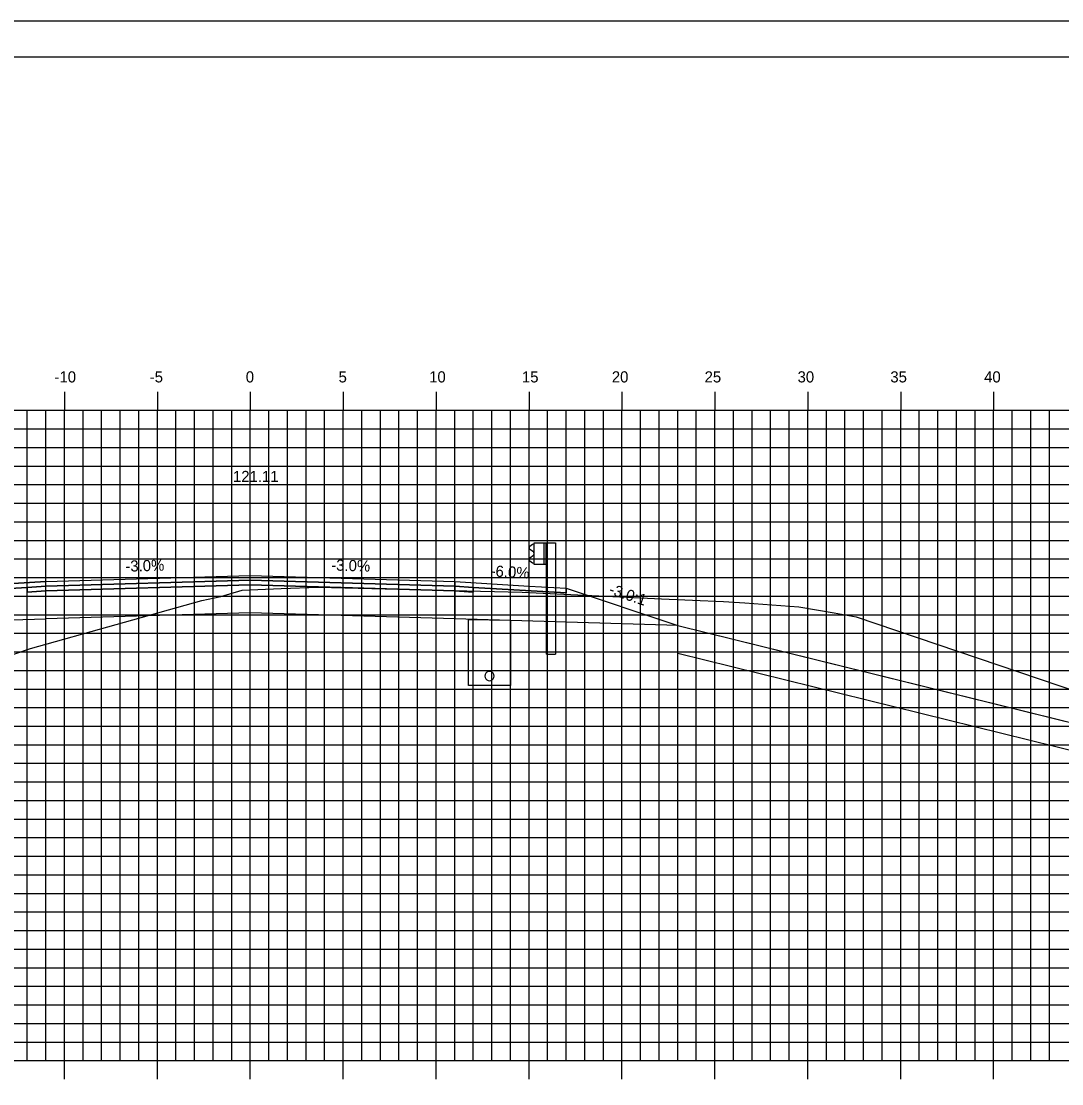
# Model space of a CAD drawing. Extents: x 850598 to 870284, y 366541 to 366651.
# Drawn here: x 859065.3 to 859121.3, y 366594 to 366651.2 of the extents above; entities that cross this region are included whole.
import ezdxf

# ---------------------------------------------------------------- set-up
doc = ezdxf.new("R2010")
doc.units = 0
for name, color, linetype in [('ANNOTATION', 7, 'Continuous'), ('BORDER', 7, 'Continuous'), ('D_Drainage_RipRap', 7, 'Continuous'), ('D_Drainage_Underdrain', 7, 'Continuous'), ('D_Drainage_Underdrain_06in', 7, 'Continuous'), ('D_Guardrail_Beam_Rt', 7, 'Continuous'), ('D_Roadway_Centerline', 7, 'Continuous'), ('D_Roadway_Centerline_Text', 7, 'Continuous'), ('D_Roadway_Edge_Shoulder', 7, 'Continuous'), ('D_Roadway_Edge_TW', 7, 'Continuous'), ('D_Roadway_Pavement', 7, 'Continuous'), ('D_Roadway_SlopeLines', 7, 'Continuous'), ('D_Roadway_SubGrade', 7, 'Continuous'), ('H_V ANNOTATION', 7, 'Continuous'), ('MAJOR', 7, 'Continuous'), ('MINOR', 7, 'Continuous'), ('PLOT BOUNDARY', 7, 'Continuous'), ('S_Roadway_Centerline', 7, 'Continuous')]:
    doc.layers.add(name, color=color, linetype=linetype)

msp = doc.modelspace()

# ---------------------------------------------------------------- linework, layer by layer
at = {"layer": 'BORDER'}
msp.add_line((859192.646, 366649.225), (859032.646, 366649.225), dxfattribs=at)
at = {"layer": 'D_Drainage_RipRap'}
msp.add_lwpolyline([(859142.79, 366608.23), (859157.209, 366604.667), (859167.071, 366602.23), (859164.071, 366599.23), (859161.071, 366599.23), (859158.071, 366601.217), (859143.652, 366604.78), (859142.79, 366606.73), (859100.646, 366617.144), (859100.646, 366618.644)], close=True, dxfattribs=at)
at = {"layer": 'D_Drainage_Underdrain'}
msp.add_lwpolyline([(859091.646, 366618.922), (859091.646, 366615.422), (859089.396, 366615.422), (859089.396, 366618.967)], close=True, dxfattribs=at)
at = {"layer": 'D_Drainage_Underdrain_06in'}
msp.add_lwpolyline([(859090.521, 366616.172), (859090.443, 366616.16), (859090.374, 366616.124), (859090.318, 366616.069), (859090.283, 366615.999), (859090.271, 366615.922), (859090.283, 366615.845), (859090.318, 366615.775), (859090.374, 366615.72), (859090.443, 366615.684), (859090.521, 366615.672), (859090.598, 366615.684), (859090.668, 366615.72), (859090.723, 366615.775), (859090.758, 366615.845), (859090.771, 366615.922), (859090.758, 366615.999), (859090.723, 366616.069), (859090.668, 366616.124), (859090.598, 366616.16)], close=True, dxfattribs=at)
at = {"layer": 'D_Guardrail_Beam_Rt'}
for p, q in [((859092.827, 366623.004), (859092.683, 366622.904)), ((859092.683, 366622.76), (859092.878, 366622.624)), ((859092.916, 366623.023), (859092.843, 366623.01)), ((859092.916, 366623.098), (859093.604, 366623.098)), ((859092.916, 366621.931), (859092.916, 366623.098)), ((859093.437, 366623.098), (859093.437, 366621.931)), ((859093.541, 366623.098), (859093.541, 366621.931)), ((859093.604, 366623.098), (859094.075, 366623.098)), ((859093.604, 366623.098), (859093.604, 366621.931)), ((859094.075, 366623.098), (859094.075, 366617.098)), ((859092.878, 366622.404), (859092.683, 366622.268)), ((859092.683, 366622.125), (859092.827, 366622.025)), ((859092.912, 366622.56), (859092.912, 366622.469)), ((859092.843, 366622.018), (859092.916, 366622.006)), ((859093.604, 366621.931), (859092.916, 366621.931)), ((859093.583, 366617.098), (859093.583, 366621.931)), ((859093.583, 366617.098), (859094.075, 366617.098))]:
    msp.add_line(p, q, dxfattribs=at)
for centre, major_axis, start_param, end_param in [((859092.733, 366622.832), (-0.0877, 0), 5.323254, 7.243116), ((859092.85, 366622.97), (-0.0417, 0), 4.886922, 5.323254), ((859092.833, 366622.56), (0.0789, 0), 0, 0.959931), ((859092.733, 366622.197), (-0.0877, 0), 5.323254, 7.243116), ((859092.833, 366622.469), (0.0789, 0), 5.323254, 6.283185), ((859092.85, 366622.059), (-0.0417, 0), 0.959931, 1.396263)]:
    msp.add_ellipse(centre, major_axis=major_axis, ratio=0.995501, start_param=start_param, end_param=end_param, dxfattribs=at)
at = {"layer": 'D_Roadway_Centerline'}
msp.add_lwpolyline([(859050.237, 366616.901), (859055.547, 366618.671), (859061.646, 366620.704), (859066.646, 366621.004), (859077.646, 366621.334), (859088.646, 366621.004), (859092.646, 366620.764), (859094.646, 366620.644), (859100.646, 366618.644), (859142.79, 366608.23), (859157.209, 366604.667), (859167.071, 366602.23), (859171.071, 366602.23)], dxfattribs=at)
at = {"layer": 'D_Roadway_Edge_Shoulder'}
for points in [[(859066.646, 366621.004), (859061.646, 366620.704), (859061.646, 366620.454), (859065.646, 366620.694), (859066.646, 366620.754)], [(859088.646, 366621.004), (859092.646, 366620.764), (859092.646, 366620.764), (859094.646, 366620.644), (859094.646, 366620.394), (859089.646, 366620.694), (859088.646, 366620.754)]]:
    msp.add_lwpolyline(points, close=True, dxfattribs=at)
at = {"layer": 'D_Roadway_Edge_TW'}
msp.add_lwpolyline([(859066.646, 366620.754), (859066.646, 366621.004), (859077.646, 366621.334), (859088.646, 366621.004), (859088.646, 366620.754), (859077.646, 366621.084)], close=True, dxfattribs=at)
at = {"layer": 'D_Roadway_Pavement'}
for points in [[(859066.646, 366620.504), (859066.646, 366620.754), (859077.646, 366621.084), (859088.646, 366620.754), (859088.646, 366620.504), (859077.646, 366620.834)], [(859066.646, 366620.754), (859065.646, 366620.694), (859065.646, 366620.444), (859066.646, 366620.504)], [(859088.646, 366620.754), (859089.646, 366620.694), (859089.646, 366620.444), (859088.646, 366620.504)]]:
    msp.add_lwpolyline(points, close=True, dxfattribs=at)
at = {"layer": 'D_Roadway_SlopeLines'}
msp.add_lwpolyline([(859100.646, 366618.644), (859167.071, 366602.23), (859167.071, 366602.23)], dxfattribs=at)
at = {"layer": 'D_Roadway_SubGrade'}
for points in [[(859066.646, 366620.504), (859065.646, 366620.444), (859065.646, 366620.694), (859061.646, 366620.454), (859061.646, 366620.704), (859055.547, 366618.671), (859066.646, 366619.004)], [(859066.646, 366619.004), (859066.646, 366620.504), (859077.646, 366620.834), (859088.646, 366620.504), (859088.646, 366619.004), (859077.646, 366619.334)], [(859088.646, 366620.504), (859089.646, 366620.444), (859089.646, 366620.694), (859094.646, 366620.394), (859094.646, 366620.644), (859100.646, 366618.644), (859088.646, 366619.004)]]:
    msp.add_lwpolyline(points, close=True, dxfattribs=at)
at = {"layer": 'MAJOR'}
for p, q in [((859067.646, 366631.227), (859067.646, 366630.225)), ((859067.646, 366631.227), (859067.646, 366630.225)), ((859072.646, 366631.227), (859072.646, 366630.225)), ((859072.646, 366631.227), (859072.646, 366630.225)), ((859077.646, 366631.227), (859077.646, 366630.225)), ((859077.646, 366631.227), (859077.646, 366630.225)), ((859082.646, 366631.227), (859082.646, 366630.225)), ((859082.646, 366631.227), (859082.646, 366630.225)), ((859087.646, 366631.227), (859087.646, 366630.225)), ((859087.646, 366631.227), (859087.646, 366630.225)), ((859092.646, 366631.227), (859092.646, 366630.225)), ((859092.646, 366631.227), (859092.646, 366630.225)), ((859097.646, 366631.227), (859097.646, 366630.225)), ((859097.646, 366631.227), (859097.646, 366630.225)), ((859102.646, 366631.227), (859102.646, 366630.225)), ((859102.646, 366631.227), (859102.646, 366630.225)), ((859107.646, 366631.227), (859107.646, 366630.225)), ((859107.646, 366631.227), (859107.646, 366630.225)), ((859112.646, 366631.227), (859112.646, 366630.225)), ((859112.646, 366631.227), (859112.646, 366630.225)), ((859117.646, 366631.227), (859117.646, 366630.225)), ((859117.646, 366631.227), (859117.646, 366630.225)), ((859037.646, 366630.225), (859177.646, 366630.225)), ((859037.646, 366630.225), (859177.646, 366630.225)), ((859037.646, 366630.225), (859177.646, 366630.225)), ((859037.646, 366630.225), (859177.646, 366630.225)), ((859067.646, 366595.225), (859067.646, 366630.225)), ((859067.646, 366595.225), (859067.646, 366630.225)), ((859072.646, 366595.225), (859072.646, 366630.225)), ((859072.646, 366595.225), (859072.646, 366630.225)), ((859077.646, 366595.225), (859077.646, 366630.225)), ((859077.646, 366595.225), (859077.646, 366630.225)), ((859082.646, 366595.225), (859082.646, 366630.225)), ((859082.646, 366595.225), (859082.646, 366630.225)), ((859087.646, 366595.225), (859087.646, 366630.225)), ((859087.646, 366595.225), (859087.646, 366630.225)), ((859092.646, 366595.225), (859092.646, 366630.225)), ((859092.646, 366595.225), (859092.646, 366630.225)), ((859097.646, 366595.225), (859097.646, 366630.225)), ((859097.646, 366595.225), (859097.646, 366630.225)), ((859102.646, 366595.225), (859102.646, 366630.225)), ((859102.646, 366595.225), (859102.646, 366630.225)), ((859107.646, 366595.225), (859107.646, 366630.225)), ((859107.646, 366595.225), (859107.646, 366630.225)), ((859112.646, 366595.225), (859112.646, 366630.225)), ((859112.646, 366595.225), (859112.646, 366630.225)), ((859117.646, 366595.225), (859117.646, 366630.225)), ((859117.646, 366595.225), (859117.646, 366630.225)), ((859037.646, 366625.225), (859177.646, 366625.225)), ((859037.646, 366625.225), (859177.646, 366625.225)), ((859037.646, 366620.225), (859177.646, 366620.225)), ((859037.646, 366620.225), (859177.646, 366620.225)), ((859037.646, 366615.225), (859177.646, 366615.225)), ((859037.646, 366615.225), (859177.646, 366615.225)), ((859037.646, 366610.225), (859177.646, 366610.225)), ((859037.646, 366610.225), (859177.646, 366610.225)), ((859037.646, 366605.225), (859177.646, 366605.225)), ((859037.646, 366605.225), (859177.646, 366605.225)), ((859037.646, 366600.225), (859177.646, 366600.225)), ((859037.646, 366600.225), (859177.646, 366600.225)), ((859037.646, 366595.225), (859177.646, 366595.225)), ((859037.646, 366595.225), (859177.646, 366595.225)), ((859037.646, 366595.225), (859177.646, 366595.225)), ((859037.646, 366595.225), (859177.646, 366595.225)), ((859067.646, 366594.223), (859067.646, 366595.225)), ((859067.646, 366594.223), (859067.646, 366595.225)), ((859072.646, 366594.223), (859072.646, 366595.225)), ((859072.646, 366594.223), (859072.646, 366595.225)), ((859077.646, 366594.223), (859077.646, 366595.225)), ((859077.646, 366594.223), (859077.646, 366595.225)), ((859082.646, 366594.223), (859082.646, 366595.225)), ((859082.646, 366594.223), (859082.646, 366595.225)), ((859087.646, 366594.223), (859087.646, 366595.225)), ((859087.646, 366594.223), (859087.646, 366595.225)), ((859092.646, 366594.223), (859092.646, 366595.225)), ((859092.646, 366594.223), (859092.646, 366595.225)), ((859097.646, 366594.223), (859097.646, 366595.225)), ((859097.646, 366594.223), (859097.646, 366595.225)), ((859102.646, 366594.223), (859102.646, 366595.225)), ((859102.646, 366594.223), (859102.646, 366595.225)), ((859107.646, 366594.223), (859107.646, 366595.225)), ((859107.646, 366594.223), (859107.646, 366595.225)), ((859112.646, 366594.223), (859112.646, 366595.225)), ((859112.646, 366594.223), (859112.646, 366595.225)), ((859117.646, 366594.223), (859117.646, 366595.225)), ((859117.646, 366594.223), (859117.646, 366595.225))]:
    msp.add_line(p, q, dxfattribs=at)
at = {"layer": 'MINOR'}
for p, q in [((859065.646, 366595.225), (859065.646, 366630.225)), ((859065.646, 366595.225), (859065.646, 366630.225)), ((859066.646, 366595.225), (859066.646, 366630.225)), ((859066.646, 366595.225), (859066.646, 366630.225)), ((859068.646, 366595.225), (859068.646, 366630.225)), ((859068.646, 366595.225), (859068.646, 366630.225)), ((859069.646, 366595.225), (859069.646, 366630.225)), ((859069.646, 366595.225), (859069.646, 366630.225)), ((859070.646, 366595.225), (859070.646, 366630.225)), ((859070.646, 366595.225), (859070.646, 366630.225)), ((859071.646, 366595.225), (859071.646, 366630.225)), ((859071.646, 366595.225), (859071.646, 366630.225)), ((859073.646, 366595.225), (859073.646, 366630.225)), ((859073.646, 366595.225), (859073.646, 366630.225)), ((859074.646, 366595.225), (859074.646, 366630.225)), ((859074.646, 366595.225), (859074.646, 366630.225)), ((859075.646, 366595.225), (859075.646, 366630.225)), ((859075.646, 366595.225), (859075.646, 366630.225)), ((859076.646, 366595.225), (859076.646, 366630.225)), ((859076.646, 366595.225), (859076.646, 366630.225)), ((859078.646, 366595.225), (859078.646, 366630.225)), ((859078.646, 366595.225), (859078.646, 366630.225)), ((859079.646, 366595.225), (859079.646, 366630.225)), ((859079.646, 366595.225), (859079.646, 366630.225)), ((859080.646, 366595.225), (859080.646, 366630.225)), ((859080.646, 366595.225), (859080.646, 366630.225)), ((859081.646, 366595.225), (859081.646, 366630.225)), ((859081.646, 366595.225), (859081.646, 366630.225)), ((859083.646, 366595.225), (859083.646, 366630.225)), ((859083.646, 366595.225), (859083.646, 366630.225)), ((859084.646, 366595.225), (859084.646, 366630.225)), ((859084.646, 366595.225), (859084.646, 366630.225)), ((859085.646, 366595.225), (859085.646, 366630.225)), ((859085.646, 366595.225), (859085.646, 366630.225)), ((859086.646, 366595.225), (859086.646, 366630.225)), ((859086.646, 366595.225), (859086.646, 366630.225)), ((859088.646, 366595.225), (859088.646, 366630.225)), ((859088.646, 366595.225), (859088.646, 366630.225)), ((859089.646, 366595.225), (859089.646, 366630.225)), ((859089.646, 366595.225), (859089.646, 366630.225)), ((859090.646, 366595.225), (859090.646, 366630.225)), ((859090.646, 366595.225), (859090.646, 366630.225)), ((859091.646, 366595.225), (859091.646, 366630.225)), ((859091.646, 366595.225), (859091.646, 366630.225)), ((859093.646, 366595.225), (859093.646, 366630.225)), ((859093.646, 366595.225), (859093.646, 366630.225)), ((859094.646, 366595.225), (859094.646, 366630.225)), ((859094.646, 366595.225), (859094.646, 366630.225)), ((859095.646, 366595.225), (859095.646, 366630.225)), ((859095.646, 366595.225), (859095.646, 366630.225)), ((859096.646, 366595.225), (859096.646, 366630.225)), ((859096.646, 366595.225), (859096.646, 366630.225)), ((859098.646, 366595.225), (859098.646, 366630.225)), ((859098.646, 366595.225), (859098.646, 366630.225)), ((859099.646, 366595.225), (859099.646, 366630.225)), ((859099.646, 366595.225), (859099.646, 366630.225)), ((859100.646, 366595.225), (859100.646, 366630.225)), ((859100.646, 366595.225), (859100.646, 366630.225)), ((859101.646, 366595.225), (859101.646, 366630.225)), ((859101.646, 366595.225), (859101.646, 366630.225)), ((859103.646, 366595.225), (859103.646, 366630.225)), ((859103.646, 366595.225), (859103.646, 366630.225)), ((859104.646, 366595.225), (859104.646, 366630.225)), ((859104.646, 366595.225), (859104.646, 366630.225)), ((859105.646, 366595.225), (859105.646, 366630.225)), ((859105.646, 366595.225), (859105.646, 366630.225)), ((859106.646, 366595.225), (859106.646, 366630.225)), ((859106.646, 366595.225), (859106.646, 366630.225)), ((859108.646, 366595.225), (859108.646, 366630.225)), ((859108.646, 366595.225), (859108.646, 366630.225)), ((859109.646, 366595.225), (859109.646, 366630.225)), ((859109.646, 366595.225), (859109.646, 366630.225)), ((859110.646, 366595.225), (859110.646, 366630.225)), ((859110.646, 366595.225), (859110.646, 366630.225)), ((859111.646, 366595.225), (859111.646, 366630.225)), ((859111.646, 366595.225), (859111.646, 366630.225)), ((859113.646, 366595.225), (859113.646, 366630.225)), ((859113.646, 366595.225), (859113.646, 366630.225)), ((859114.646, 366595.225), (859114.646, 366630.225)), ((859114.646, 366595.225), (859114.646, 366630.225)), ((859115.646, 366595.225), (859115.646, 366630.225)), ((859115.646, 366595.225), (859115.646, 366630.225)), ((859116.646, 366595.225), (859116.646, 366630.225)), ((859116.646, 366595.225), (859116.646, 366630.225)), ((859118.646, 366595.225), (859118.646, 366630.225)), ((859118.646, 366595.225), (859118.646, 366630.225)), ((859119.646, 366595.225), (859119.646, 366630.225)), ((859119.646, 366595.225), (859119.646, 366630.225)), ((859120.646, 366595.225), (859120.646, 366630.225)), ((859120.646, 366595.225), (859120.646, 366630.225)), ((859037.646, 366629.225), (859177.646, 366629.225)), ((859037.646, 366629.225), (859177.646, 366629.225)), ((859037.646, 366628.225), (859177.646, 366628.225)), ((859037.646, 366628.225), (859177.646, 366628.225)), ((859037.646, 366627.225), (859177.646, 366627.225)), ((859037.646, 366627.225), (859177.646, 366627.225)), ((859037.646, 366626.225), (859177.646, 366626.225)), ((859037.646, 366626.225), (859177.646, 366626.225)), ((859037.646, 366624.225), (859177.646, 366624.225)), ((859037.646, 366624.225), (859177.646, 366624.225)), ((859037.646, 366623.225), (859177.646, 366623.225)), ((859037.646, 366623.225), (859177.646, 366623.225)), ((859037.646, 366622.225), (859177.646, 366622.225)), ((859037.646, 366622.225), (859177.646, 366622.225)), ((859037.646, 366621.225), (859177.646, 366621.225)), ((859037.646, 366621.225), (859177.646, 366621.225)), ((859037.646, 366619.225), (859177.646, 366619.225)), ((859037.646, 366619.225), (859177.646, 366619.225)), ((859037.646, 366618.225), (859177.646, 366618.225)), ((859037.646, 366618.225), (859177.646, 366618.225)), ((859037.646, 366617.225), (859177.646, 366617.225)), ((859037.646, 366617.225), (859177.646, 366617.225)), ((859037.646, 366616.225), (859177.646, 366616.225)), ((859037.646, 366616.225), (859177.646, 366616.225)), ((859037.646, 366614.225), (859177.646, 366614.225)), ((859037.646, 366614.225), (859177.646, 366614.225)), ((859037.646, 366613.225), (859177.646, 366613.225)), ((859037.646, 366613.225), (859177.646, 366613.225)), ((859037.646, 366612.225), (859177.646, 366612.225)), ((859037.646, 366612.225), (859177.646, 366612.225)), ((859037.646, 366611.225), (859177.646, 366611.225)), ((859037.646, 366611.225), (859177.646, 366611.225)), ((859037.646, 366609.225), (859177.646, 366609.225)), ((859037.646, 366609.225), (859177.646, 366609.225)), ((859037.646, 366608.225), (859177.646, 366608.225)), ((859037.646, 366608.225), (859177.646, 366608.225)), ((859037.646, 366607.225), (859177.646, 366607.225)), ((859037.646, 366607.225), (859177.646, 366607.225)), ((859037.646, 366606.225), (859177.646, 366606.225)), ((859037.646, 366606.225), (859177.646, 366606.225)), ((859037.646, 366604.225), (859177.646, 366604.225)), ((859037.646, 366604.225), (859177.646, 366604.225)), ((859037.646, 366603.225), (859177.646, 366603.225)), ((859037.646, 366603.225), (859177.646, 366603.225)), ((859037.646, 366602.225), (859177.646, 366602.225)), ((859037.646, 366602.225), (859177.646, 366602.225)), ((859037.646, 366601.225), (859177.646, 366601.225)), ((859037.646, 366601.225), (859177.646, 366601.225)), ((859037.646, 366599.225), (859177.646, 366599.225)), ((859037.646, 366599.225), (859177.646, 366599.225)), ((859037.646, 366598.225), (859177.646, 366598.225)), ((859037.646, 366598.225), (859177.646, 366598.225)), ((859037.646, 366597.225), (859177.646, 366597.225)), ((859037.646, 366597.225), (859177.646, 366597.225)), ((859037.646, 366596.225), (859177.646, 366596.225)), ((859037.646, 366596.225), (859177.646, 366596.225))]:
    msp.add_line(p, q, dxfattribs=at)
at = {"layer": 'PLOT BOUNDARY'}
msp.add_lwpolyline([(859024.553, 366541.166), (859194.553, 366541.166), (859194.553, 366651.166), (859024.553, 366651.166)], close=True, dxfattribs=at)
at = {"layer": 'S_Roadway_Centerline'}
msp.add_lwpolyline([(859037.646, 366618.103), (859042.085, 366617.721), (859050.054, 366617.076), (859061.281, 366615.867), (859065.815, 366617.398), (859075.04, 366619.986), (859076.065, 366620.199), (859077.202, 366620.55), (859079.306, 366620.627), (859081.295, 366620.705), (859087.053, 366620.556), (859092.273, 366620.441), (859099.771, 366620.085), (859103.107, 366619.944), (859104.261, 366619.855), (859107.167, 366619.654), (859109.056, 366619.328), (859110.249, 366619.114), (859122.268, 366615.044)], dxfattribs=at)

# ---------------------------------------------------------------- texts
at = {"layer": 'ANNOTATION'}
for s, rotation, p in [('-3.0%', 1.7184, (859070.934, 366621.534)), ('-3.0%', 358.2816, (859081.994, 366621.604)), ('-6.0%', 356.5664, (859090.563, 366621.291)), ('-3.0:1', 341.5652, (859096.9, 366620.347))]:
    msp.add_text(s, height=0.6, rotation=rotation, dxfattribs=at).set_placement(p)
at = {"layer": 'D_Roadway_Centerline'}
for s, p in [('C', (859077.64, 366621.334)), ('C', (859077.64, 366621.334)), ('L', (859077.646, 366621.327)), ('L', (859077.646, 366621.327))]:
    msp.add_text(s, height=0.0146, dxfattribs=at).set_placement(p)
at = {"layer": 'D_Roadway_Centerline_Text'}
msp.add_text('121.11', height=0.6, dxfattribs=at).set_placement((859076.715, 366626.366))
at = {"layer": 'H_V ANNOTATION'}
for s, p in [('-10', (859067.111, 366631.725)), ('-5', (859072.236, 366631.725)), ('0', (859077.405, 366631.725)), ('5', (859082.397, 366631.725)), ('10', (859087.271, 366631.725)), ('15', (859092.263, 366631.725)), ('20', (859097.1, 366631.725)), ('25', (859102.092, 366631.725)), ('30', (859107.094, 366631.725)), ('35', (859112.086, 366631.725)), ('40', (859117.132, 366631.725))]:
    msp.add_text(s, height=0.6, dxfattribs=at).set_placement(p)
at = {"layer": 'S_Roadway_Centerline'}
for s, p in [('C', (859092.268, 366620.441)), ('L', (859092.273, 366620.434))]:
    msp.add_text(s, height=0.0146, dxfattribs=at).set_placement(p)

doc.saveas('drawing.dxf')
